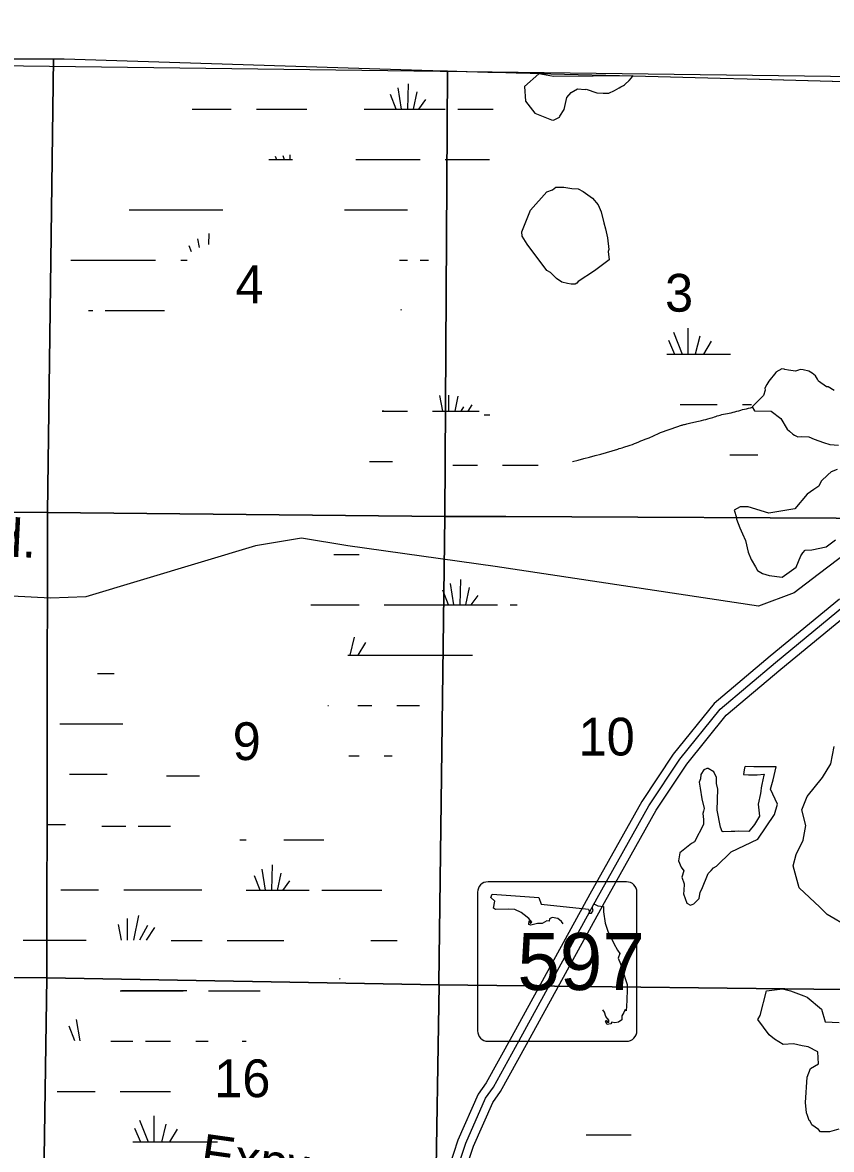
# Model space of a CAD drawing. Extents: x 380424 to 701066, y 1117407 to 1412949.
# Drawn here: x 489362 to 499000, y 1382862 to 1396293 of the extents above; entities that cross this region are included whole.
import ezdxf

# ---------------------------------------------------------------- set-up
doc = ezdxf.new("R2010")
doc.units = 0
for name, color, linetype in [('County Boundary', 7, 'Continuous'), ('Lakes and Ponds', 7, 'Continuous'), ('Local Roads Paved', 7, 'Continuous'), ('Local Roads Related Text', 7, 'Continuous'), ('Narrow River Creek and Branch and Slough', 7, 'Continuous'), ('Roadshilelds State Highways', 7, 'Continuous'), ('Section Lines', 7, 'Continuous'), ('Section Numbers', 7, 'Continuous'), ('State Route Divided Highway Outline and Fill', 7, 'Continuous'), ('State Routes Highway Center Lines', 7, 'Continuous'), ('Swamps', 7, 'Continuous'), ('Tollroads Related Text', 7, 'Continuous'), ('Township  and Range lines', 7, 'Continuous')]:
    doc.layers.add(name, color=color, linetype=linetype)

msp = doc.modelspace()

# ---------------------------------------------------------------- linework, layer by layer
at = {"layer": 'County Boundary'}
msp.add_lwpolyline([(444709, 1396293), (446440, 1396285), (452102, 1396261), (457598, 1396176), (465384, 1396044), (465655, 1396044), (481571, 1395878), (501713, 1395620), (510342, 1395422), (515666, 1395275), (520926, 1395193), (525511, 1395188), (531177, 1395181), (531365, 1395181), (536977, 1395158), (542179, 1395155), (542521, 1395155), (587352, 1395146), (594829, 1395183), (611544, 1395147), (638076, 1395204)], dxfattribs=at)
at = {"layer": 'Lakes and Ponds'}
for points in [[(495690, 1395130), (495728, 1395148), (495761, 1395165), (495765, 1395176), (495816, 1395256), (495846, 1395400), (495900, 1395461), (495975, 1395504), (496067, 1395495), (496078, 1395500), (496206, 1395454), (496281, 1395450), (496348, 1395450), (496416, 1395482), (496444, 1395500), (496470, 1395515), (496492, 1395526), (496500, 1395531), (496521, 1395544), (496534, 1395550), (496543, 1395557), (496591, 1395601), (496617, 1395632), (496633, 1395657), (495687, 1395651), (495513, 1395682), (495344, 1395532), (495354, 1395354), (495466, 1395214), (495665, 1395133)], [(495718, 1394332), (495813, 1394332), (495908, 1394316), (495982, 1394311), (496040, 1394279), (496151, 1394200), (496219, 1394121), (496256, 1394036), (496288, 1393904), (496309, 1393836), (496325, 1393762), (496330, 1393725), (496346, 1393587), (496341, 1393566), (496351, 1393466), (496193, 1393344), (496177, 1393334), (495982, 1393207), (495966, 1393186), (495945, 1393175), (495897, 1393175), (495855, 1393181), (495786, 1393197), (495723, 1393244), (495653, 1393312), (495607, 1393339), (495374, 1393651), (495316, 1393746), (495311, 1393799), (495416, 1394057), (495607, 1394274), (495675, 1394300)], [(497630, 1386240), (497804, 1386411), (498122, 1386561), (498320, 1386856), (498356, 1386976), (498274, 1387158), (498306, 1387269), (498340, 1387424), (498189, 1387424), (498074, 1387424), (497973, 1387425), (497963, 1387410), (497956, 1387360), (497951, 1387329), (498013, 1387327), (498072, 1387328), (498114, 1387328), (498198, 1387333), (498196, 1387323), (498169, 1387212), (498163, 1387172), (498160, 1387134), (498154, 1387105), (498127, 1386979), (498142, 1386836), (498081, 1386733), (498016, 1386651), (497892, 1386657), (497850, 1386653), (497803, 1386653), (497709, 1386646), (497698, 1386651), (497677, 1386704), (497640, 1386905), (497646, 1387158), (497630, 1387222), (497630, 1387296), (497598, 1387364), (497529, 1387401), (497514, 1387401), (497506, 1387400), (497478, 1387386), (497443, 1387332), (497439, 1387281), (497423, 1387241), (497435, 1387166), (497455, 1387042), (497482, 1386926), (497477, 1386894), (497467, 1386868), (497477, 1386794), (497477, 1386736), (497369, 1386530), (497332, 1386509), (497193, 1386399), (497177, 1386303), (497208, 1386228), (497240, 1386184), (497216, 1386109), (497244, 1386029), (497243, 1385949), (497238, 1385907), (497277, 1385799), (497319, 1385772), (497359, 1385791), (497424, 1385854), (497435, 1385930), (497455, 1385965), (497530, 1386152), (497566, 1386188), (497593, 1386218)]]:
    msp.add_lwpolyline(points, close=True, dxfattribs=at)
for points in [[(499031, 1391907), (498960, 1391950), (498939, 1391950), (498847, 1392017), (498835, 1392041), (498810, 1392081), (498770, 1392114), (498730, 1392136), (498664, 1392154), (498628, 1392157), (498606, 1392150), (498570, 1392139), (498487, 1392150), (498443, 1392157), (498436, 1392161), (498407, 1392165), (498338, 1392127), (498338, 1392122), (498254, 1392019), (498229, 1391979), (498205, 1391937), (498211, 1391911), (498192, 1391848), (498055, 1391714), (498084, 1391667), (498283, 1391660), (498396, 1391573), (498472, 1391446), (498501, 1391424), (498541, 1391387), (498561, 1391377), (498599, 1391355), (498639, 1391358), (498730, 1391355), (498795, 1391329), (498904, 1391289), (498980, 1391264), (499082, 1391257)], [(499066, 1390965), (498997, 1390939), (498955, 1390902), (498876, 1390828), (498848, 1390766), (498790, 1390729), (498710, 1390671), (498565, 1390497), (498253, 1390446), (498006, 1390519), (497958, 1390519), (497911, 1390519), (497839, 1390482), (497868, 1390393), (497868, 1390372), (497910, 1390272), (497941, 1390199), (497977, 1390119), (498006, 1389981), (498042, 1389894), (498093, 1389807), (498117, 1389763), (498180, 1389727), (498258, 1389703), (498413, 1389683), (498579, 1389800), (498633, 1389936), (498659, 1389973), (498686, 1390004), (498765, 1390010), (498937, 1390044), (499046, 1390128)], [(499206, 1385510), (498947, 1385663), (498863, 1385748), (498617, 1385979), (498545, 1386242), (498578, 1386376), (498662, 1386549), (498695, 1386722), (498646, 1386909), (498712, 1387068), (498894, 1387295), (498991, 1387459), (499033, 1387665)], [(499088, 1383103), (498977, 1383072), (498871, 1383072), (498845, 1383098), (498766, 1383156), (498745, 1383198), (498734, 1383209), (498713, 1383267), (498702, 1383299), (498692, 1383420), (498712, 1383722), (498749, 1383827), (498846, 1383884), (498837, 1384025), (498723, 1384086), (498649, 1384099), (498548, 1384121), (498426, 1384112), (498323, 1384177), (498259, 1384228), (498123, 1384412), (498150, 1384459), (498224, 1384752), (498417, 1384778), (498510, 1384752), (498670, 1384692), (498712, 1384676), (498881, 1384533), (498925, 1384384), (499091, 1384375)]]:
    msp.add_lwpolyline(points, dxfattribs=at)
at = {"layer": 'Local Roads Paved'}
msp.add_lwpolyline([(499203, 1389988), (498840, 1389716), (498555, 1389496), (498131, 1389336), (494993, 1389809), (493237, 1390056), (492686, 1390148), (492136, 1390056), (490118, 1389450), (489696, 1389432), (484394, 1389707)], dxfattribs=at)
at = {"layer": 'Narrow River Creek and Branch and Slough'}
msp.add_spline([(495916, 1391061), (496454, 1391209), (496526, 1391231), (496577, 1391246), (496780, 1391326), (496828, 1391344), (496897, 1391377), (497169, 1391478), (497212, 1391493), (497249, 1391504), (497307, 1391518), (497452, 1391551), (497554, 1391576), (497692, 1391620), (497782, 1391638), (497964, 1391685), (498059, 1391707)], degree=3, dxfattribs=at)
at = {"layer": 'Roadshilelds State Highways'}
for p, q in [((496558, 1386052), (494908, 1386052)), ((494783, 1385927), (494783, 1384277)), ((496683, 1384277), (496683, 1385927)), ((494908, 1384152), (496558, 1384152))]:
    msp.add_line(p, q, dxfattribs=at)
for points in [[(495803, 1385553), (495783, 1385579), (495740, 1385615), (495671, 1385625), (495641, 1385612), (495638, 1385582), (495608, 1385585), (495555, 1385555), (495496, 1385555), (495420, 1385536), (495394, 1385542), (495397, 1385585), (495414, 1385555), (495430, 1385572), (495394, 1385615), (495338, 1385658), (495302, 1385687), (495229, 1385720), (495153, 1385724), (494998, 1385720), (494975, 1385737), (494988, 1385823), (494942, 1385866), (494959, 1385905)], [(494959, 1385905), (495513, 1385866), (495542, 1385786), (496106, 1385724), (496119, 1385678), (496142, 1385678), (496159, 1385710), (496149, 1385750), (496169, 1385790), (496218, 1385767), (496284, 1385757), (496284, 1385694), (496304, 1385559), (496337, 1385463), (496406, 1385315), (496452, 1385236), (496478, 1385199), (496459, 1385143), (496485, 1385074), (496518, 1384978), (496541, 1384899), (496567, 1384830), (496567, 1384767), (496561, 1384642), (496558, 1384569), (496554, 1384513), (496541, 1384530), (496525, 1384493), (496502, 1384454), (496502, 1384408), (496462, 1384378), (496419, 1384371), (496383, 1384378), (496370, 1384358), (496327, 1384352), (496307, 1384388), (496317, 1384404), (496330, 1384381), (496347, 1384375), (496347, 1384404), (496310, 1384447), (496297, 1384500), (496275, 1384525)]]:
    msp.add_lwpolyline(points, dxfattribs=at)
for centre, start, end in [((494908, 1385927), 90, 180), ((496558, 1385927), 0, 90), ((494908, 1384277), 180, 270), ((496558, 1384277), 270, 360)]:
    msp.add_arc(centre, 125, start, end, dxfattribs=at)
at = {"layer": 'Section Lines'}
for points in [[(489730, 1395860), (489730, 1395860), (489660, 1390452), (484335, 1390490), (483999, 1393447), (483735, 1395879), (484065, 1395873), (484125, 1395872), (486090, 1395868), (488793, 1395862), (489137, 1395861)], [(494424, 1395718), (494424, 1395718), (494395, 1390404), (489660, 1390452), (489730, 1395860), (489730, 1395860), (489857, 1395859), (494246, 1395723), (494249, 1395723)], [(494904, 1395703), (495122, 1395696), (495138, 1395696), (495245, 1395693), (495573, 1395684), (495658, 1395682), (496637, 1395656), (497675, 1395628), (497997, 1395620), (499730, 1395573), (499750, 1395573), (499752, 1395573), (499843, 1390381), (495122, 1390405), (495110, 1390404), (494395, 1390404), (494424, 1395718), (494424, 1395718), (494538, 1395715)], [(489660, 1390452), (489653, 1384907), (484279, 1384938), (484335, 1390490)], [(494395, 1390404), (494322, 1384838), (494327, 1384824), (489653, 1384907), (489660, 1390452)], [(499843, 1390381), (499820, 1384761), (494327, 1384824), (494322, 1384838), (494395, 1390404), (495110, 1390404), (495122, 1390405)], [(489653, 1384907), (489574, 1379553), (484248, 1379627), (484279, 1384938)], [(494327, 1384824), (494237, 1379501), (489574, 1379553), (489653, 1384907)], [(499820, 1384761), (499818, 1384750), (499806, 1379463), (499799, 1379463), (495070, 1379482), (495063, 1379482), (494237, 1379501), (494327, 1384824)]]:
    msp.add_lwpolyline(points, close=True, dxfattribs=at)
at = {"layer": 'State Route Divided Highway Outline and Fill'}
for points in [[(499094, 1389422), (498270, 1388741), (497603, 1388179), (497115, 1387573), (496740, 1387010), (496120, 1385904), (495193, 1384210), (494887, 1383658), (494792, 1383521), (494549, 1382972), (494340, 1382338), (494245, 1381876), (494172, 1381332), (494162, 1380131), (494141, 1378500), (494110, 1374961), (494141, 1372904), (494162, 1367657), (494162, 1366966), (494101, 1366644), (494040, 1366227), (493899, 1365761), (493797, 1365437), (492922, 1363223)], [(493108, 1363149), (493986, 1365370), (494090, 1365701), (494236, 1366183), (494299, 1366611), (494362, 1366947), (494362, 1367657), (494341, 1372905), (494310, 1374961), (494341, 1378497), (494362, 1380129), (494372, 1381317), (494443, 1381842), (494534, 1382286), (494736, 1382900), (494967, 1383422), (495057, 1383553), (495368, 1384113), (496295, 1385807), (496910, 1386906), (497276, 1387455), (497747, 1388038), (498398, 1388588), (499221, 1389267)]]:
    msp.add_lwpolyline(points, dxfattribs=at)
at = {"layer": 'State Routes Highway Center Lines'}
msp.add_lwpolyline([(493015, 1363186), (493891, 1365404), (493994, 1365731), (494138, 1366205), (494200, 1366627), (494262, 1366957), (494262, 1367657), (494241, 1372905), (494210, 1374961), (494241, 1378498), (494262, 1380130), (494272, 1381325), (494344, 1381859), (494437, 1382312), (494643, 1382936), (494879, 1383472), (494972, 1383605), (495281, 1384162), (496207, 1385856), (496825, 1386958), (497195, 1387514), (497675, 1388108), (498334, 1388664), (499157, 1389344)], dxfattribs=at)
at = {"layer": 'Swamps'}
for p, q in [((493876, 1395260), (493836, 1395514)), ((493954, 1395260), (493960, 1395564)), ((493814, 1395261), (493747, 1395434)), ((494021, 1395260), (494064, 1395466)), ((494083, 1395260), (494167, 1395374)), ((492148, 1395260), (492748, 1395260)), ((493434, 1395260), (493648, 1395260)), ((493648, 1395260), (494398, 1395260)), ((492298, 1394660), (492577, 1394660)), ((493333, 1394660), (493648, 1394660)), ((493648, 1394660), (494098, 1394660)), ((493198, 1394060), (493648, 1394060)), ((493648, 1394060), (493948, 1394060)), ((497118, 1392603), (497221, 1392340)), ((497287, 1392651), (497287, 1392340)), ((497432, 1392554), (497378, 1392340)), ((497057, 1392506), (497128, 1392340)), ((497565, 1392494), (497475, 1392340)), ((494439, 1391853), (494439, 1391660)), ((494330, 1391846), (494367, 1391660)), ((494548, 1391838), (494513, 1391661)), ((494715, 1391735), (494666, 1391661)), ((493667, 1391660), (493648, 1391660)), ((493648, 1391660), (493948, 1391660)), ((494615, 1391713), (494586, 1391660)), ((493648, 1391060), (493769, 1391060)), ((493072, 1389952), (493372, 1389952)), ((494500, 1389352), (494460, 1389606)), ((494578, 1389352), (494584, 1389656)), ((494438, 1389353), (494371, 1389526)), ((494645, 1389352), (494688, 1389558)), ((494707, 1389352), (494791, 1389466)), ((493672, 1389352), (494272, 1389352)), ((494272, 1389352), (495022, 1389352)), ((493315, 1388967), (493262, 1388752)), ((493448, 1388906), (493359, 1388753)), ((494272, 1388752), (494722, 1388752)), ((489806, 1387936), (490256, 1387936)), ((490256, 1387936), (490556, 1387936)), ((489923, 1387336), (490256, 1387336)), ((490307, 1386716), (490591, 1386716)), ((492334, 1385951), (492339, 1386254)), ((492193, 1385952), (492127, 1386124)), ((492255, 1385951), (492216, 1386204)), ((492401, 1385950), (492444, 1386156)), ((489819, 1385957), (490269, 1385957)), ((492027, 1385951), (492777, 1385951)), ((492463, 1385950), (492547, 1386064)), ((490501, 1385543), (490538, 1385357)), ((490610, 1385616), (490610, 1385357)), ((490743, 1385652), (490684, 1385357)), ((490851, 1385531), (490757, 1385356)), ((490936, 1385507), (490837, 1385358)), ((489369, 1385357), (489819, 1385357)), ((489819, 1385357), (490119, 1385357)), ((492027, 1385351), (492477, 1385351)), ((493512, 1385351), (493827, 1385351)), ((490527, 1384751), (491277, 1384751)), ((490542, 1384757), (491319, 1384757)), ((491577, 1384751), (492027, 1384751)), ((489984, 1384158), (489918, 1384331)), ((490047, 1384157), (490007, 1384410)), ((490827, 1384151), (491127, 1384151)), ((491427, 1384151), (491573, 1384151)), ((491978, 1384151), (492027, 1384151)), ((490527, 1383551), (491127, 1383551)), ((490926, 1383262), (490926, 1382951)), ((490757, 1383213), (490860, 1382951)), ((491071, 1383165), (491017, 1382950)), ((490697, 1383117), (490767, 1382951)), ((491204, 1383104), (491114, 1382951))]:
    msp.add_line(p, q, dxfattribs=at)
for points in [[(491383, 1395260), (491848, 1395260)], [(494548, 1395260), (494969, 1395260)], [(492371, 1394700), (492388, 1394660)], [(492462, 1394708), (492480, 1394660)], [(492546, 1394715), (492546, 1394660)], [(494398, 1394660), (494926, 1394660)], [(490631, 1394060), (491748, 1394060)], [(491580, 1393649), (491587, 1393777)], [(491375, 1393562), (491348, 1393632)], [(491471, 1393611), (491452, 1393715)], [(489939, 1393460), (490948, 1393460)], [(491248, 1393460), (491325, 1393460)], [(493852, 1393460), (493948, 1393460)], [(494098, 1393460), (494197, 1393460)], [(490149, 1392860), (490198, 1392860)], [(490348, 1392860), (491054, 1392860)], [(493876, 1392860), (493874, 1392872)], [(497038, 1392340), (497798, 1392340)], [(497198, 1391740), (497638, 1391740)], [(497938, 1391740), (498047, 1391740)], [(494248, 1391660), (494802, 1391660)], [(494864, 1391619), (494931, 1391619)], [(493496, 1391060), (493648, 1391060)], [(497788, 1391140), (498121, 1391140)], [(494489, 1391019), (494781, 1391019)], [(495081, 1391019), (495507, 1391019)], [(492799, 1389352), (493372, 1389352)], [(495172, 1389352), (495255, 1389352)], [(493239, 1388752), (494272, 1388752)], [(490256, 1388536), (490455, 1388536)], [(492999, 1388152), (493006, 1388152)], [(493356, 1388152), (493522, 1388152)], [(493822, 1388152), (494090, 1388152)], [(493251, 1387552), (493372, 1387552)], [(493672, 1387552), (493765, 1387552)], [(490256, 1387336), (490370, 1387336)], [(491078, 1387316), (491472, 1387316)], [(489656, 1386736), (489875, 1386736)], [(490741, 1386716), (491125, 1386716)], [(491950, 1386551), (492027, 1386551)], [(492477, 1386551), (492951, 1386551)], [(490569, 1385957), (491498, 1385957)], [(492927, 1385951), (493644, 1385951)], [(491132, 1385351), (491503, 1385351)], [(491799, 1385351), (492027, 1385351)], [(493145, 1384900), (493140, 1384893)], [(492027, 1384751), (492195, 1384751)], [(490413, 1384151), (490677, 1384151)], [(489774, 1383551), (490227, 1383551)], [(496077, 1383038), (496615, 1383038)], [(490677, 1382951), (491685, 1382951)]]:
    msp.add_lwpolyline(points, dxfattribs=at)
at = {"layer": 'Township  and Range lines'}
for p, q in [((489137, 1395861), (489730, 1395860)), ((489730, 1395860), (489857, 1395859)), ((489857, 1395859), (494246, 1395723)), ((494246, 1395723), (494249, 1395723)), ((494249, 1395723), (494424, 1395718)), ((494424, 1395718), (494424, 1395718)), ((494424, 1395718), (494424, 1395718)), ((494424, 1395718), (494538, 1395715)), ((494538, 1395715), (494904, 1395703)), ((494904, 1395703), (495122, 1395696)), ((495122, 1395696), (495138, 1395696)), ((495138, 1395696), (495245, 1395693)), ((495245, 1395693), (495573, 1395684)), ((495573, 1395684), (495658, 1395682)), ((495658, 1395682), (496637, 1395656)), ((496637, 1395656), (497675, 1395628)), ((497675, 1395628), (497997, 1395620)), ((497997, 1395620), (499730, 1395573))]:
    msp.add_line(p, q, dxfattribs=at)

# ---------------------------------------------------------------- texts
at = {"layer": 'Local Roads Related Text'}
msp.add_text('Lutz - Lake Fern Rd.', height=450, rotation=357.075, dxfattribs=at).set_placement((484040, 1390192))
at = {"layer": 'Roadshilelds State Highways'}
msp.add_text('597', height=680, dxfattribs=at).set_placement((495258, 1384762))
at = {"layer": 'Section Numbers'}
for s, p in [('4', (491899, 1392948)), ('3', (497017, 1392847)), ('9', (491866, 1387503)), ('10', (495987, 1387557)), ('16', (491646, 1383485))]:
    msp.add_text(s, height=450, dxfattribs=at).set_placement(p)
at = {"layer": 'Tollroads Related Text'}
msp.add_text('Expwy', height=450, rotation=352.008, dxfattribs=at).set_placement((491463, 1382606))

doc.saveas('drawing.dxf')
